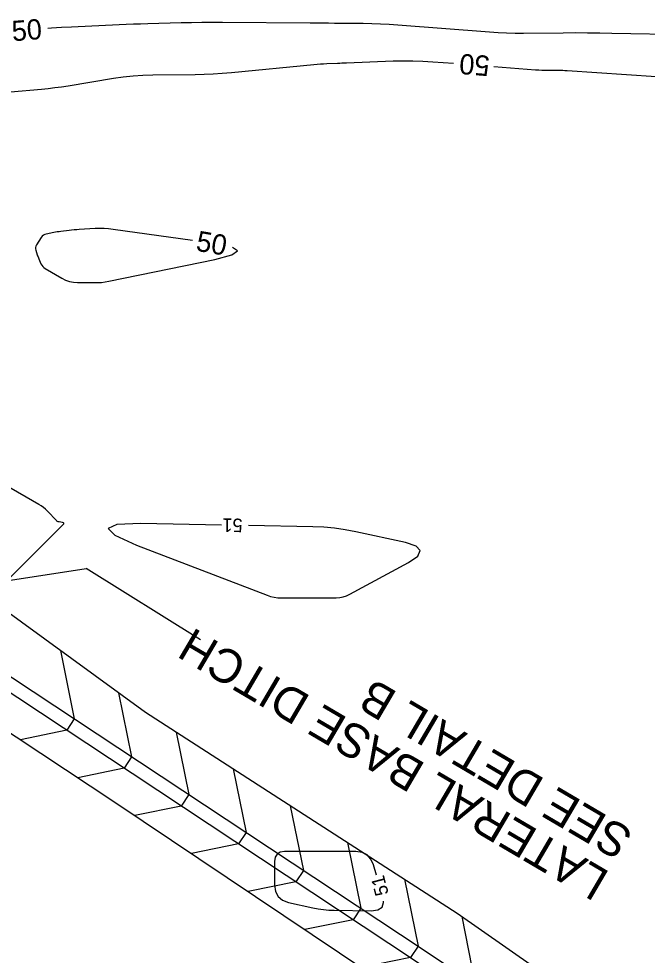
# Model space of a CAD drawing. Extents: x 2384780 to 2405861, y 547869 to 573706.
# Drawn here: x 2396832.6 to 2396925.5, y 553775.8 to 553914.1 of the extents above; entities that cross this region are included whole.
import ezdxf

# ---------------------------------------------------------------- set-up
doc = ezdxf.new("R2010")
doc.units = 0
for name, color, linetype in [('Old_Level_5', 7, 'Continuous'), ('Old_Level_60', 7, 'Continuous'), ('Old_Level_61', 7, 'Continuous'), ('Sheet Plan CELL', 7, 'Continuous')]:
    doc.layers.add(name, color=color, linetype=linetype)

msp = doc.modelspace()

# ---------------------------------------------------------------- linework, layer by layer
at = {"layer": 'Old_Level_5'}
for p in [(2396822.914, 553829.927), (2396859.46934, 553822.40815)]:
    msp.add_line(p, (2396842.57964, 553832.91195), dxfattribs=at)
at = {"layer": 'Old_Level_60'}
for points in [[(2396816.74725, 553817.1135), (2396839.17775, 553839.4175), (2396839.25875, 553839.5215), (2396839.271, 553839.60375), (2396839.21375, 553839.6645), (2396839.08775, 553839.70325), (2396838.56325, 553839.79475), (2396838.45525, 553839.82225), (2396838.35525, 553839.8655), (2396838.26375, 553839.92425), (2396838.18075, 553839.999), (2396836.85325, 553841.38475), (2396836.56, 553841.67025), (2396836.2485, 553841.93275), (2396835.919, 553842.17225), (2396835.57175, 553842.38875), (2396820.448, 553851.091)], [(2396862.57325, 553839.34025), (2396850.6555, 553839.556), (2396847.11925, 553839.421), (2396845.8375, 553838.8465), (2396846.81, 553837.833), (2396850.03675, 553836.38), (2396869.3415, 553828.96425), (2396869.85275, 553828.794), (2396870.37325, 553828.67225), (2396870.90275, 553828.59925), (2396871.44125, 553828.575)], [(2396871.44125, 553828.575), (2396873.9755, 553828.57525), (2396874.74025, 553828.576), (2396875.50525, 553828.57775), (2396876.27, 553828.5805), (2396877.035, 553828.58475), (2396879.5335, 553828.59975), (2396880.06075, 553828.6345), (2396880.572, 553828.73225), (2396881.067, 553828.893), (2396881.54575, 553829.1165), (2396890.228, 553833.8235), (2396891.5975, 553834.7625), (2396891.985, 553835.56225), (2396891.3905, 553836.2225), (2396889.81375, 553836.74375), (2396882.46175, 553838.349), (2396880.88175, 553838.6535), (2396879.2925, 553838.8795), (2396877.694, 553839.02675), (2396876.0865, 553839.09525), (2396866.5725, 553839.26775)], [(2396885.5035, 553787.636), (2396885.05325, 553789.152), (2396884.6725, 553790.006), (2396884.10975, 553790.61675), (2396883.36475, 553790.98375), (2396882.43775, 553791.1075), (2396878.96825, 553791.114), (2396878.22475, 553791.11525), (2396877.48125, 553791.116), (2396876.73775, 553791.1165), (2396875.99425, 553791.1165), (2396871.904, 553791.11625), (2396871.257, 553791.02375), (2396870.79525, 553790.74625), (2396870.5185, 553790.284), (2396870.42725, 553789.63675)], [(2396870.42725, 553789.63675), (2396870.43275, 553786.185), (2396870.56325, 553785.23175), (2396870.951, 553784.4855), (2396871.5965, 553783.94575), (2396872.499, 553783.613), (2396876.104, 553782.811), (2396876.879, 553782.65925), (2396877.6585, 553782.548), (2396878.44275, 553782.477), (2396879.23175, 553782.44625), (2396884.7225, 553782.373), (2396885.71025, 553782.5005), (2396886.32, 553782.9135), (2396886.55175, 553783.61275), (2396886.5275, 553783.77625)]]:
    msp.add_lwpolyline(points, dxfattribs=at)
at = {"layer": 'Old_Level_61'}
for points in [[(2396931.475, 553911.7435), (2396920.322, 553911.97475), (2396918.524, 553912.0055), (2396916.726, 553912.02275), (2396914.92775, 553912.027), (2396913.1295, 553912.018), (2396907.255, 553911.96675), (2396905.99675, 553911.96925), (2396904.73925, 553911.99875), (2396903.48275, 553912.05525), (2396902.22725, 553912.13875), (2396888.684, 553913.18475), (2396887.3945, 553913.2735), (2396886.10425, 553913.34025), (2396884.813, 553913.3855), (2396883.52075, 553913.40875), (2396879.29775, 553913.4495), (2396878.39275, 553913.458), (2396877.488, 553913.46575), (2396876.583, 553913.47275), (2396875.67825, 553913.47925), (2396862.71575, 553913.5675), (2396861.1975, 553913.57175), (2396859.6795, 553913.56325), (2396858.1615, 553913.542), (2396856.6435, 553913.5085), (2396851.6855, 553913.37825), (2396850.623, 553913.34775), (2396849.561, 553913.312), (2396848.499, 553913.27075), (2396847.437, 553913.2245), (2396840.40875, 553912.9), (2396838.9335, 553912.8255), (2396837.45925, 553912.73825), (2396836.91875, 553912.7015)], [(2396831.37725, 553903.34975), (2396835.98975, 553903.7485), (2396836.977, 553903.84325), (2396837.962, 553903.9565), (2396838.9445, 553904.08825), (2396839.92475, 553904.23875), (2396846.6295, 553905.33275), (2396848.06875, 553905.54025), (2396849.5125, 553905.6935), (2396850.961, 553905.793), (2396852.41425, 553905.83825), (2396858.6855, 553905.91675), (2396860.0285, 553905.94775), (2396861.37, 553906.0065), (2396862.71, 553906.0935), (2396864.0485, 553906.20825), (2396876.25625, 553907.38425), (2396876.73325, 553907.42675), (2396877.2105, 553907.46225), (2396877.68825, 553907.49125), (2396878.1665, 553907.51325), (2396879.72975, 553907.57375), (2396880.06475, 553907.587), (2396880.3995, 553907.6), (2396880.7345, 553907.613), (2396881.0695, 553907.626), (2396887.9465, 553907.893), (2396889.41975, 553907.929), (2396890.89225, 553907.92225), (2396892.36375, 553907.87275), (2396893.8345, 553907.7805), (2396896.87425, 553907.54575)], [(2396902.8565, 553907.0835), (2396909.02375, 553906.60725), (2396909.487, 553906.576), (2396909.95075, 553906.5535), (2396910.415, 553906.53975), (2396910.87925, 553906.535), (2396912.397, 553906.53425), (2396912.72225, 553906.53125), (2396913.04725, 553906.52325), (2396913.372, 553906.50975), (2396913.6965, 553906.491), (2396926.8805, 553905.62175)], [(2396858.304, 553881.3735), (2396846.5445, 553883.0115), (2396845.88525, 553883.08725), (2396845.2245, 553883.13125), (2396844.56225, 553883.14325), (2396843.899, 553883.1235), (2396841.551, 553882.99725), (2396841.17575, 553882.97375), (2396840.80075, 553882.94375), (2396840.4265, 553882.907), (2396840.053, 553882.86375), (2396838.83325, 553882.71175), (2396838.57225, 553882.677), (2396838.312, 553882.638), (2396838.05225, 553882.5945), (2396837.79325, 553882.547), (2396836.67625, 553882.3315), (2396836.4505, 553882.26525), (2396836.252, 553882.15925), (2396836.0805, 553882.01325), (2396835.9365, 553881.82725), (2396835.24175, 553880.73175), (2396835.147, 553880.5425), (2396835.09825, 553880.3475), (2396835.0955, 553880.1465), (2396835.139, 553879.9395), (2396835.356, 553879.2535), (2396835.4045, 553879.10725), (2396835.45625, 553878.96225), (2396835.512, 553878.81875), (2396835.57125, 553878.6765)], [(2396835.57125, 553878.6765), (2396835.8965, 553877.923), (2396836.0065, 553877.7135), (2396836.145, 553877.5295), (2396836.312, 553877.37075), (2396836.5075, 553877.2375), (2396838.995, 553875.80625), (2396839.53825, 553875.537), (2396840.102, 553875.3425), (2396840.68625, 553875.22325), (2396841.29075, 553875.17875), (2396843.796, 553875.14975), (2396844.33125, 553875.158), (2396844.864, 553875.195), (2396845.394, 553875.2605), (2396845.921, 553875.35475), (2396861.5945, 553878.592), (2396864.10875, 553879.258), (2396864.934, 553879.869), (2396864.19975, 553880.34175)]]:
    msp.add_lwpolyline(points, dxfattribs=at)
at = {"layer": 'Sheet Plan CELL'}
for points in [[(2396749.4195, 553875.51975), (2396806.43775, 553833.428), (2396850.477, 553804.3445), (2396892.2435, 553776.7555), (2396935.22775, 553747.93325), (2396977.01375, 553720.5565), (2397019.9875, 553695.26325)], [(2396749.744, 553875.28025), (2396806.43775, 553833.428), (2396850.477, 553804.3445), (2396892.2435, 553776.7555), (2396935.22775, 553747.93325), (2396977.01375, 553720.5565), (2397019.9875, 553695.26325)], [(2396748.55625, 553873.67125), (2396805.292, 553831.788), (2396849.37475, 553802.67575), (2396891.1355, 553775.0905), (2396934.12275, 553746.26625), (2396975.958, 553718.85725), (2397018.973, 553693.53975)], [(2397018.5455, 553700.83075), (2396979.573, 553724.677), (2396938.485, 553753.28875), (2396897.44975, 553781.98575), (2396851.35375, 553811.66875), (2396810.63575, 553841.2445), (2396770.2895, 553871.478)], [(2396744.19875, 553865.95975), (2396802.84475, 553827.45725), (2396846.81275, 553798.39725), (2396888.409, 553770.53725), (2396931.471, 553741.99775), (2396973.80325, 553715.38875), (2397015.99425, 553692.74425)], [(2396838.75775, 553820.818), (2396840.823, 553810.72), (2396840.823, 553810.72), (2396840.823, 553810.72), (2396839.70275, 553809.0235), (2396832.8545, 553807.62275)], [(2396847.3635, 553814.567), (2396849.29475, 553805.12525), (2396849.29475, 553805.12525), (2396849.29475, 553805.12525), (2396848.17425, 553803.42875), (2396841.32075, 553802.027)], [(2396855.88025, 553808.754), (2396857.76575, 553799.52975), (2396857.76575, 553799.52975), (2396857.76575, 553799.52975), (2396856.64525, 553797.8335), (2396849.75675, 553796.42525)], [(2396864.31825, 553803.3205), (2396866.23675, 553793.93425), (2396866.23675, 553793.93425), (2396866.23675, 553793.93425), (2396865.11625, 553792.238), (2396858.1385, 553790.8115)], [(2396872.75625, 553797.887), (2396874.708, 553788.33875), (2396874.708, 553788.33875), (2396874.708, 553788.33875), (2396873.5875, 553786.64225), (2396866.52025, 553785.19775)], [(2396881.194, 553792.4535), (2396883.179, 553782.743), (2396883.179, 553782.743), (2396883.179, 553782.743), (2396882.0585, 553781.04675), (2396874.902, 553779.58375)], [(2396889.632, 553787.02), (2396891.65, 553777.1475), (2396891.65, 553777.1475), (2396891.65, 553777.1475), (2396890.5295, 553775.45125), (2396883.28375, 553773.97)], [(2396898.107, 553781.526), (2396900.085, 553771.4975), (2396900.085, 553771.4975), (2396900.085, 553771.4975), (2396898.95275, 553769.809), (2396891.67375, 553768.3735)]]:
    msp.add_lwpolyline(points, dxfattribs=at)

# ---------------------------------------------------------------- texts
at = {"layer": 'Old_Level_5'}
for s, p in [('LATERAL BASE DITCH', (2396920.17781, 553787.98452)), ('SEE DETAIL B', (2396923.72378, 553794.01994))]:
    msp.add_text(s, height=4.9999995, rotation=149.5646409, dxfattribs=at).set_placement(p)
at = {"layer": 'Old_Level_60'}
for rotation, p in [(178.9619917, (2396865.7245, 553840.28325)), (104.8585528, (2396887.33, 553784.8795))]:
    msp.add_text('51', height=2, rotation=rotation, dxfattribs=at).set_placement(p)
at = {"layer": 'Old_Level_61'}
for rotation, p in [(4.4521056, (2396831.68875, 553910.79925)), (175.5831556, (2396902.336, 553908.62825)), (350.0748583, (2396858.69, 553879.889))]:
    msp.add_text('50', height=3, rotation=rotation, dxfattribs=at).set_placement(p)

doc.saveas('drawing.dxf')
